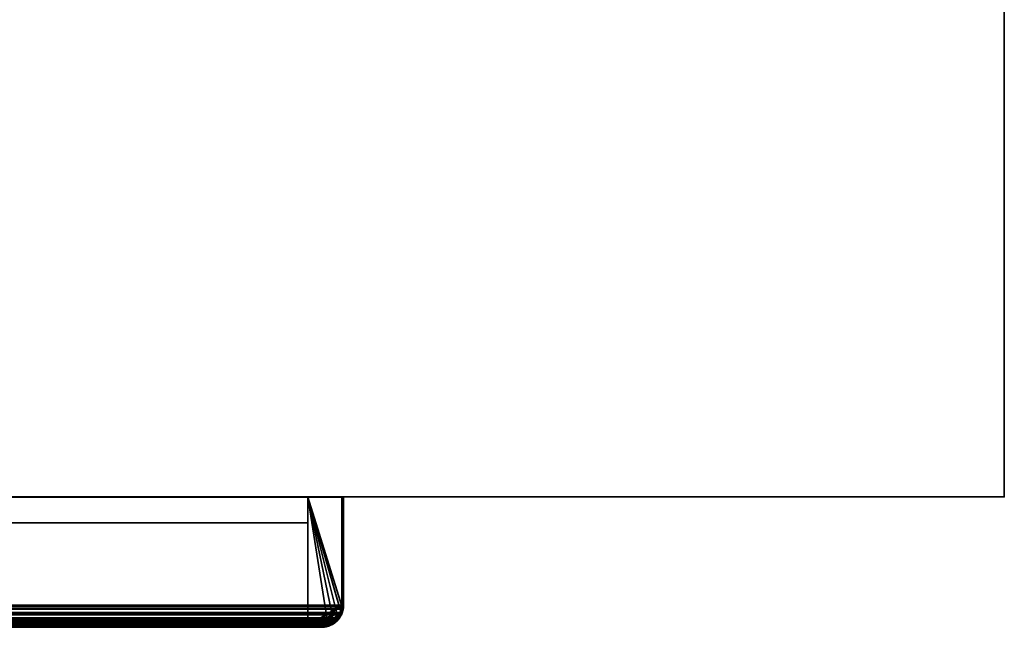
# Model space of a CAD drawing. Header units: millimetres. Extents: x -490 to 6690, y -115 to 152.
# Tile 655 of 656: x 3446 to 3590, y -25 to 64. Entities that reach past the tile are written whole.
import ezdxf

# ---------------------------------------------------------------- set-up
doc = ezdxf.new("R2010")
doc.units = ezdxf.units.MM
doc.layers.add('151', color=253, linetype='Continuous')

# ---------------------------------------------------------------- blocks, each defined once
blk = doc.blocks.new('UG_SURFACE_003')
at = {"layer": '151', "color": 252, "linetype": 'Continuous', "lineweight": 35}
for points in [[(3590, -6.2, 2202.5), (3590, 133.2, 2202.5), (2410, 133.2, 2202.5), (2410, -6.2, 2202.5)], [(3440, -6.2, -7.5), (3440, 133.2, -7.5), (3590, 133.2, -7.5), (3590, -6.2, -7.5)], [(3590, -6.2, -7.5), (3590, 133.2, -7.5), (3590, 133.2, 2202.5), (3590, -6.2, 2202.5)], [(3590, -6.2, 2202.5), (2410, -6.2, 2202.5), (2560, -6.2, 2052.5), (3440, -6.2, 2052.5)], [(3440, -6.2, 2052.5), (3440, -6.2, -7.5), (3590, -6.2, -7.5), (3590, -6.2, 2202.5)]]:
    blk.add_3dface(points, dxfattribs=at)
blk = doc.blocks.new('UG_SURFACE_229')
at = {"layer": '151', "color": 41, "linetype": 'Continuous', "lineweight": 35}
for points in [[(3488.25, -25, 2095.75), (3488.25, -10, 2095.75), (2511.75, -10, 2095.75), (2511.75, -25, 2095.75)], [(3488.25, -10, 2095.75), (3418.25, -10, 2025.75), (2581.75, -10, 2025.75), (2511.75, -10, 2095.75)], [(3418.25, -10, 2025.75), (3488.25, -10, 2095.75), (3488.25, -25, 2095.75), (3418.25, -25, 2025.75)], [(3418.25, -25, 2025.75), (3488.25, -25, 2095.75), (2511.75, -25, 2095.75), (2581.75, -25, 2025.75)]]:
    blk.add_3dface(points, dxfattribs=at)
blk = doc.blocks.new('UG_SURFACE_230')
at = {"layer": '151', "color": 14, "linetype": 'Continuous', "lineweight": 35}
for points in [[(3493.25, -6.25, 2100.75), (3488.25, -6.25, 2095.75), (2511.75, -6.25, 2095.75), (2506.75, -6.25, 2100.75)], [(3493.25, -22, 2100.75), (3493.25, -6.25, 2100.75), (2506.75, -6.25, 2100.75), (2506.75, -22, 2100.75)], [(2511.75, -6.25, 2095.75), (3488.25, -6.25, 2095.75), (3488.25, -25, 2095.75), (2511.75, -25, 2095.75)], [(3488.25, -25, 2095.75), (3488.25, -6.25, 2095.75), (3493.25, -6.25, 2100.75), (3493.25, -22, 2100.75)], [(3493.25, -22, 2100.75), (2506.75, -22, 2100.75), (2506.78, -22.23, 2100.72)], [(2506.78, -22.23, 2100.72), (3493.23, -22.24, 2100.73), (3493.25, -22, 2100.75)], [(3493.2, -22.57, 2100.7), (2506.78, -22.23, 2100.72), (2506.85, -22.79, 2100.65)], [(3493.2, -22.57, 2100.7), (3493.23, -22.24, 2100.73), (2506.78, -22.23, 2100.72)], [(3493.2, -22.57, 2100.7), (2506.85, -22.79, 2100.65), (2506.97, -23.07, 2100.53)], [(2506.97, -23.07, 2100.53), (3493.03, -23.07, 2100.53), (3493.2, -22.57, 2100.7)], [(3493.25, -22, 2100.75), (3493.23, -22.24, 2100.73), (3488.25, -25, 2095.75)], [(3493.23, -22.24, 2100.73), (3493.2, -22.57, 2100.7), (3493.03, -23.07, 2100.53), (3488.25, -25, 2095.75)], [(3493.03, -23.07, 2100.53), (2506.97, -23.07, 2100.53), (2507.14, -23.47, 2100.36)], [(3492.95, -23.3, 2100.45), (3493.03, -23.07, 2100.53), (2507.14, -23.47, 2100.36)], [(3492.95, -23.3, 2100.45), (2507.14, -23.47, 2100.36), (2507.43, -23.84, 2100.07)], [(2507.43, -23.84, 2100.07), (3492.58, -23.86, 2100.08), (3492.95, -23.3, 2100.45)], [(3492.46, -24.03, 2099.96), (2507.43, -23.84, 2100.07), (2507.73, -24.22, 2099.77)], [(3492.46, -24.03, 2099.96), (3492.58, -23.86, 2100.08), (2507.43, -23.84, 2100.07)], [(3492.46, -24.03, 2099.96), (2507.73, -24.22, 2099.77), (2508.1, -24.44, 2099.4)], [(2508.1, -24.44, 2099.4), (3491.9, -24.46, 2099.4), (3492.46, -24.03, 2099.96)], [(3491.9, -24.46, 2099.4), (2508.1, -24.44, 2099.4), (2508.74, -24.83, 2098.76)], [(3491.11, -24.79, 2098.61), (3490.25, -25, 2097.75), (3488.25, -25, 2095.75), (3493.03, -23.07, 2100.53)], [(3491.9, -24.46, 2099.4), (3491.61, -24.67, 2099.11), (3491.11, -24.79, 2098.61), (3493.03, -23.07, 2100.53)], [(3491.9, -24.46, 2099.4), (3493.03, -23.07, 2100.53), (3492.95, -23.3, 2100.45), (3492.58, -23.86, 2100.08)], [(3492.58, -23.86, 2100.08), (3492.46, -24.03, 2099.96), (3491.9, -24.46, 2099.4)], [(3491.61, -24.67, 2099.11), (3491.9, -24.46, 2099.4), (2508.74, -24.83, 2098.76)], [(3491.61, -24.67, 2099.11), (2508.74, -24.83, 2098.76), (2508.89, -24.85, 2098.61)], [(2508.89, -24.85, 2098.61), (3491.11, -24.79, 2098.61), (3491.61, -24.67, 2099.11)], [(3491.11, -24.79, 2098.61), (2508.89, -24.85, 2098.61), (2509.75, -25, 2097.75)], [(2509.75, -25, 2097.75), (3490.25, -25, 2097.75), (3491.11, -24.79, 2098.61)], [(3488.25, -25, 2095.75), (3490.25, -25, 2097.75), (2509.75, -25, 2097.75), (2511.75, -25, 2095.75)]]:
    blk.add_3dface(points, dxfattribs=at)
blk = doc.blocks.new('UG_SURFACE_232')
at = {"layer": '151', "color": 7, "linetype": 'Continuous', "lineweight": 35}
for points in [[(3493.5, -22, 2101), (3493.5, -6.25, 2101), (2506.5, -6.25, 2101), (2506.5, -22, 2101)], [(3493.25, -6.25, 2100.75), (2506.75, -6.25, 2100.75), (2506.5, -6.25, 2101), (3493.5, -6.25, 2101)], [(2506.75, -22, 2100.75), (2506.75, -6.25, 2100.75), (3493.25, -6.25, 2100.75), (3493.25, -22, 2100.75)], [(3493.25, -22, 2100.75), (3493.25, -6.25, 2100.75), (3493.5, -6.25, 2101), (3493.5, -22, 2101)], [(3493.5, -22, 2101), (2506.5, -22, 2101), (2506.53, -22.25, 2100.97)], [(2506.53, -22.25, 2100.97), (3493.48, -22.26, 2100.98), (3493.5, -22, 2101)], [(3493.44, -22.62, 2100.94), (2506.53, -22.25, 2100.97), (2506.61, -22.85, 2100.89)], [(3493.44, -22.62, 2100.94), (3493.48, -22.26, 2100.98), (2506.53, -22.25, 2100.97)], [(3493.44, -22.62, 2100.94), (2506.61, -22.85, 2100.89), (2506.74, -23.16, 2100.76)], [(2506.74, -23.16, 2100.76), (3493.26, -23.16, 2100.76), (3493.44, -22.62, 2100.94)], [(2506.75, -22, 2100.75), (3493.25, -22, 2100.75), (3493.2, -22.57, 2100.7)], [(2506.85, -22.79, 2100.65), (2506.75, -22, 2100.75), (3493.2, -22.57, 2100.7)], [(2506.98, -23.09, 2100.52), (2506.85, -22.79, 2100.65), (3493.2, -22.57, 2100.7)], [(3493.2, -22.57, 2100.7), (3493.02, -23.09, 2100.52), (2506.98, -23.09, 2100.52)], [(3493.02, -23.09, 2100.52), (3493.2, -22.57, 2100.7), (3493.44, -22.62, 2100.94), (3493.26, -23.16, 2100.76)], [(3493.48, -22.26, 2100.98), (3493.44, -22.62, 2100.94), (3493.2, -22.57, 2100.7), (3493.25, -22, 2100.75)], [(3493.25, -22, 2100.75), (3493.5, -22, 2101), (3493.48, -22.26, 2100.98)], [(3493.26, -23.16, 2100.76), (2506.74, -23.16, 2100.76), (2506.92, -23.6, 2100.58)], [(3493.18, -23.41, 2100.68), (3493.26, -23.16, 2100.76), (2506.92, -23.6, 2100.58)], [(3493.18, -23.41, 2100.68), (2506.92, -23.6, 2100.58), (2507.24, -23.99, 2100.26)], [(2507.14, -23.47, 2100.36), (2506.98, -23.09, 2100.52), (3493.02, -23.09, 2100.52)], [(2507.14, -23.47, 2100.36), (3493.02, -23.09, 2100.52), (3492.95, -23.3, 2100.45)], [(3492.95, -23.3, 2100.45), (3492.46, -24.03, 2099.96), (2507.14, -23.47, 2100.36)], [(2507.14, -23.47, 2100.36), (3492.46, -24.03, 2099.96), (3492.37, -24.1, 2099.87)], [(3492.37, -24.1, 2099.87), (2507.64, -24.1, 2099.86), (2507.14, -23.47, 2100.36)], [(2507.24, -23.99, 2100.26), (3492.77, -24.01, 2100.27), (3493.18, -23.41, 2100.68)], [(3492.64, -24.2, 2100.14), (2507.24, -23.99, 2100.26), (2507.56, -24.4, 2099.94)], [(3492.64, -24.2, 2100.14), (3492.77, -24.01, 2100.27), (2507.24, -23.99, 2100.26)], [(3492.64, -24.2, 2100.14), (2507.56, -24.4, 2099.94), (2507.97, -24.65, 2099.53)], [(2507.64, -24.1, 2099.86), (3492.37, -24.1, 2099.87), (3491.61, -24.67, 2099.11)], [(2507.73, -24.22, 2099.77), (2507.64, -24.1, 2099.86), (3491.61, -24.67, 2099.11)], [(2507.73, -24.22, 2099.77), (3491.61, -24.67, 2099.11), (3491.35, -24.74, 2098.85)], [(3491.35, -24.74, 2098.85), (2508.65, -24.77, 2098.85), (2507.73, -24.22, 2099.77)], [(2507.97, -24.65, 2099.53), (3492.04, -24.66, 2099.54), (3492.64, -24.2, 2100.14)], [(3492.64, -24.2, 2100.14), (3492.04, -24.66, 2099.54), (3491.61, -24.67, 2099.11), (3492.37, -24.1, 2099.87)], [(3492.37, -24.1, 2099.87), (3492.46, -24.03, 2099.96), (3492.64, -24.2, 2100.14)], [(3492.46, -24.03, 2099.96), (3492.95, -23.3, 2100.45), (3493.18, -23.41, 2100.68), (3492.77, -24.01, 2100.27)], [(3492.77, -24.01, 2100.27), (3492.64, -24.2, 2100.14), (3492.46, -24.03, 2099.96)], [(3493.26, -23.16, 2100.76), (3493.18, -23.41, 2100.68), (3492.95, -23.3, 2100.45), (3493.02, -23.09, 2100.52)], [(3492.04, -24.66, 2099.54), (2507.97, -24.65, 2099.53), (2508.66, -25.06, 2098.84)], [(2508.74, -24.83, 2098.76), (2508.65, -24.77, 2098.85), (3491.35, -24.74, 2098.85)], [(3491.72, -24.9, 2099.22), (3492.04, -24.66, 2099.54), (2508.66, -25.06, 2098.84)], [(3491.72, -24.9, 2099.22), (2508.66, -25.06, 2098.84), (2508.81, -25.09, 2098.69)], [(2509.75, -25, 2097.75), (2508.74, -24.83, 2098.76), (3491.35, -24.74, 2098.85)], [(2508.81, -25.09, 2098.69), (3491.18, -25.03, 2098.68), (3491.72, -24.9, 2099.22)], [(3491.18, -25.03, 2098.68), (2508.81, -25.09, 2098.69), (2509.75, -25.25, 2097.75)], [(3491.35, -24.74, 2098.85), (3490.25, -25, 2097.75), (2509.75, -25, 2097.75)], [(3416.25, -25, 2023.75), (2583.75, -25, 2023.75), (2509.75, -25, 2097.75), (3490.25, -25, 2097.75)], [(2509.75, -25.25, 2097.75), (3490.25, -25.25, 2097.75), (3491.18, -25.03, 2098.68)], [(3416.25, -25.25, 2023.75), (3490.25, -25.25, 2097.75), (2509.75, -25.25, 2097.75), (2583.75, -25.25, 2023.75)], [(3416.25, -25, 2023.75), (3490.25, -25, 2097.75), (3490.25, -25.25, 2097.75), (3416.25, -25.25, 2023.75)], [(3491.18, -25.03, 2098.68), (3490.25, -25.25, 2097.75), (3490.25, -25, 2097.75), (3491.35, -24.74, 2098.85)], [(3491.35, -24.74, 2098.85), (3491.61, -24.67, 2099.11), (3491.72, -24.9, 2099.22), (3491.18, -25.03, 2098.68)], [(3492.04, -24.66, 2099.54), (3491.72, -24.9, 2099.22), (3491.61, -24.67, 2099.11)]]:
    blk.add_3dface(points, dxfattribs=at)
blk = doc.blocks.new('UG_SURFACE_234')
at = {"layer": '151', "color": 41, "linetype": 'Continuous', "lineweight": 35}
for points in [[(3488.25, -10, 2095.75), (3488.25, -10, -7.5), (3418.25, -10, -7.5), (3418.25, -10, 2025.75)], [(3418.25, -10, -7.5), (3418.25, -25, -7.5), (3418.25, -25, 2025.75), (3418.25, -10, 2025.75)], [(3488.25, -25, -7.5), (3418.25, -25, -7.5), (3418.25, -10, -7.5), (3488.25, -10, -7.5)], [(3418.25, -25, 2025.75), (3488.25, -25, 2095.75), (3488.25, -10, 2095.75), (3418.25, -10, 2025.75)], [(3488.25, -25, -7.5), (3488.25, -10, -7.5), (3488.25, -10, 2095.75), (3488.25, -25, 2095.75)], [(3418.25, -25, 2025.75), (3418.25, -25, -7.5), (3488.25, -25, -7.5), (3488.25, -25, 2095.75)]]:
    blk.add_3dface(points, dxfattribs=at)
blk = doc.blocks.new('UG_SURFACE_235')
at = {"layer": '151', "color": 7, "linetype": 'Continuous', "lineweight": 35}
for points in [[(3413.25, -22, 2020.75), (3413.25, 16, 2020.75), (3413, 16, 2020.5), (3413, -22, 2020.5)], [(3413, 16, 2020.5), (3413.25, 16, 2020.75), (3413.25, 16, -7.5), (3413, 16, -7.5)], [(3413, 16, -7.5), (3413.25, 16, -7.5), (3413.25, -22, -7.5), (3413, -22, -7.5)], [(3413, 16, -7.5), (3413, -22, -7.5), (3413, -22, 2020.5), (3413, 16, 2020.5)], [(3413.25, 16, 2020.75), (3413.25, -22, 2020.75), (3413.25, -22, -7.5), (3413.25, 16, -7.5)], [(3493.25, -6.25, 2100.75), (3493.5, -6.25, 2101), (3493.5, -6.25, -7.5), (3493.25, -6.25, -7.5)], [(3493.25, -22, -7.5), (3493.25, -6.25, -7.5), (3493.5, -6.25, -7.5), (3493.5, -22, -7.5)], [(3493.25, -22, 2100.75), (3493.25, -6.25, 2100.75), (3493.25, -6.25, -7.5), (3493.25, -22, -7.5)], [(3493.5, -22, 2101), (3493.5, -6.25, 2101), (3493.25, -6.25, 2100.75), (3493.25, -22, 2100.75)], [(3493.5, -22, -7.5), (3493.5, -6.25, -7.5), (3493.5, -6.25, 2101), (3493.5, -22, 2101)], [(3413.25, -22, -7.5), (3413.44, -22.9, -7.5), (3413.19, -22.98, -7.5), (3413, -22, -7.5)], [(3413, -22, 2020.5), (3413.11, -22.85, 2020.61), (3413.3, -22.57, 2020.8), (3413.25, -22, 2020.75)], [(3413.11, -22.85, 2020.61), (3413, -22, -7.5), (3413.19, -22.98, -7.5)], [(3413.11, -22.85, 2020.61), (3413, -22, 2020.5), (3413, -22, -7.5)], [(3413.48, -23.09, 2020.98), (3413.3, -22.57, 2020.8), (3413.11, -22.85, 2020.61), (3413.26, -23.17, 2020.76)], [(3413.19, -22.98, -7.5), (3413.26, -23.17, 2020.76), (3413.11, -22.85, 2020.61)], [(3413.24, -23.19, -7.5), (3413.19, -22.98, -7.5), (3413.44, -22.9, -7.5), (3413.48, -23.1, -7.5)], [(3413.19, -22.98, -7.5), (3413.24, -23.19, -7.5), (3413.26, -23.17, 2020.76)], [(3413.48, -23.1, -7.5), (3413.44, -22.9, -7.5), (3413.25, -22, 2020.75)], [(3413.25, -22, 2020.75), (3413.3, -22.57, 2020.8), (3413.48, -23.1, -7.5)], [(3413.44, -22.9, -7.5), (3413.25, -22, -7.5), (3413.25, -22, 2020.75)], [(3413.3, -22.57, 2020.8), (3413.48, -23.09, 2020.98), (3413.48, -23.1, -7.5)], [(3493.25, -22, -7.5), (3493.22, -22.16, -7.5), (3493.03, -23.07, 2100.53)], [(3493.03, -23.07, 2100.53), (3493.2, -22.57, 2100.7), (3493.25, -22, -7.5)], [(3493.03, -23.07, 2100.53), (3493.22, -22.16, -7.5), (3493.05, -23.03, -7.5)], [(3493.25, -23.18, 2100.75), (3493.34, -23.01, 2100.84), (3493.2, -22.57, 2100.7), (3493.03, -23.07, 2100.53)], [(3493.05, -23.03, -7.5), (3493.22, -22.16, -7.5), (3493.47, -22.18, -7.5), (3493.29, -23.11, -7.5)], [(3493.2, -22.57, 2100.7), (3493.25, -22, 2100.75), (3493.25, -22, -7.5)], [(3493.25, -22, 2100.75), (3493.2, -22.57, 2100.7), (3493.34, -23.01, 2100.84), (3493.5, -22, 2101)], [(3493.22, -22.16, -7.5), (3493.25, -22, -7.5), (3493.5, -22, -7.5), (3493.47, -22.18, -7.5)], [(3493.28, -23.19, -7.5), (3493.34, -23.01, 2100.84), (3493.25, -23.18, 2100.75)], [(3493.5, -22, 2101), (3493.28, -23.19, -7.5), (3493.29, -23.11, -7.5)], [(3493.28, -23.19, -7.5), (3493.5, -22, 2101), (3493.34, -23.01, 2100.84)], [(3493.5, -22, 2101), (3493.29, -23.11, -7.5), (3493.47, -22.18, -7.5)], [(3493.47, -22.18, -7.5), (3493.5, -22, -7.5), (3493.5, -22, 2101)], [(3413.48, -23.1, -7.5), (3413.49, -23.18, -7.5), (3413.24, -23.24, -7.5), (3413.24, -23.19, -7.5)], [(3413.55, -23.81, 2021.05), (3413.26, -23.17, 2020.76), (3413.24, -23.19, -7.5)], [(3413.49, -23.18, -7.5), (3413.85, -23.7, -7.5), (3413.65, -23.84, -7.5), (3413.24, -23.24, -7.5)], [(3413.55, -23.81, 2021.05), (3413.24, -23.19, -7.5), (3413.24, -23.24, -7.5)], [(3413.99, -24.22, 2021.49), (3413.24, -23.24, -7.5), (3413.65, -23.84, -7.5)], [(3413.24, -23.24, -7.5), (3413.99, -24.22, 2021.49), (3413.55, -23.81, 2021.05)], [(3413.26, -23.17, 2020.76), (3413.55, -23.3, 2021.05), (3413.48, -23.09, 2020.98)], [(3413.55, -23.3, 2021.05), (3413.26, -23.17, 2020.76), (3413.55, -23.81, 2021.05)], [(3414.13, -24.12, -7.5), (3413.85, -23.7, -7.5), (3413.48, -23.09, 2020.98)], [(3413.48, -23.09, 2020.98), (3413.55, -23.3, 2021.05), (3414.13, -24.12, -7.5)], [(3413.85, -23.7, -7.5), (3413.49, -23.18, -7.5), (3413.48, -23.09, 2020.98)], [(3413.49, -23.18, -7.5), (3413.48, -23.1, -7.5), (3413.48, -23.09, 2020.98)], [(3414.13, -24.12, -7.5), (3413.55, -23.3, 2021.05), (3414.04, -24.03, 2021.54)], [(3413.55, -23.81, 2021.05), (3413.99, -24.22, 2021.49), (3414.04, -24.03, 2021.54), (3413.55, -23.3, 2021.05)], [(3413.95, -24.3, -7.5), (3413.65, -23.84, -7.5), (3413.85, -23.7, -7.5), (3414.13, -24.12, -7.5)], [(3413.65, -23.84, -7.5), (3413.95, -24.3, -7.5), (3413.99, -24.22, 2021.49)], [(3414.13, -24.12, -7.5), (3414.45, -24.33, -7.5), (3414.3, -24.53, -7.5), (3413.95, -24.3, -7.5)], [(3414.65, -24.83, 2022.15), (3413.99, -24.22, 2021.49), (3413.95, -24.3, -7.5)], [(3414.65, -24.83, 2022.15), (3413.95, -24.3, -7.5), (3414.3, -24.53, -7.5)], [(3414.14, -24.1, 2021.64), (3414.04, -24.03, 2021.54), (3413.99, -24.22, 2021.49)], [(3413.99, -24.22, 2021.49), (3414.65, -24.83, 2022.15), (3414.89, -24.67, 2022.39), (3414.14, -24.1, 2021.64)], [(3414.04, -24.03, 2021.54), (3414.14, -24.1, 2021.64), (3414.13, -24.12, -7.5)], [(3414.45, -24.33, -7.5), (3414.13, -24.12, -7.5), (3414.14, -24.1, 2021.64)], [(3415.15, -24.79, -7.5), (3414.45, -24.33, -7.5), (3414.14, -24.1, 2021.64)], [(3414.14, -24.1, 2021.64), (3414.89, -24.67, 2022.39), (3415.15, -24.79, -7.5)], [(3415.05, -25.02, -7.5), (3414.3, -24.53, -7.5), (3414.45, -24.33, -7.5), (3415.15, -24.79, -7.5)], [(3492.38, -24.11, -7.5), (3492.37, -24.12, -7.5), (3491.35, -24.74, 2098.85)], [(3491.35, -24.74, 2098.85), (3491.61, -24.67, 2099.11), (3492.38, -24.11, -7.5)], [(3491.35, -24.74, 2098.85), (3492.37, -24.12, -7.5), (3491.95, -24.4, -7.5)], [(3491.35, -24.74, 2098.85), (3491.95, -24.4, -7.5), (3491.43, -24.76, -7.5)], [(3491.43, -24.76, -7.5), (3491.95, -24.4, -7.5), (3492.09, -24.6, -7.5), (3491.49, -25.01, -7.5)], [(3491.61, -24.67, 2099.11), (3492.38, -24.09, 2099.88), (3492.38, -24.11, -7.5)], [(3492.38, -24.09, 2099.88), (3491.61, -24.67, 2099.11), (3491.81, -24.85, 2099.31), (3492.52, -24.23, 2100.02)], [(3492.55, -24.3, -7.5), (3492.52, -24.23, 2100.02), (3491.81, -24.85, 2099.31)], [(3491.81, -24.85, 2099.31), (3492.09, -24.6, -7.5), (3492.55, -24.3, -7.5)], [(3492.55, -24.3, -7.5), (3492.09, -24.6, -7.5), (3491.95, -24.4, -7.5), (3492.37, -24.12, -7.5)], [(3492.55, -24.3, -7.5), (3492.37, -24.12, -7.5), (3492.38, -24.11, -7.5)], [(3493.04, -23.08, -7.5), (3493.04, -23.1, -7.5), (3492.38, -24.09, 2099.88)], [(3492.38, -24.09, 2099.88), (3492.46, -24.03, 2099.96), (3493.04, -23.08, -7.5)], [(3492.38, -24.09, 2099.88), (3493.04, -23.1, -7.5), (3492.58, -23.8, -7.5)], [(3492.58, -23.8, -7.5), (3492.38, -24.11, -7.5), (3492.38, -24.09, 2099.88)], [(3492.38, -24.11, -7.5), (3492.58, -23.8, -7.5), (3492.78, -23.95, -7.5), (3492.55, -24.3, -7.5)], [(3492.52, -24.23, 2100.02), (3492.46, -24.03, 2099.96), (3492.38, -24.09, 2099.88)], [(3493.04, -23.08, -7.5), (3492.46, -24.03, 2099.96), (3492.95, -23.3, 2100.45)], [(3492.95, -23.3, 2100.45), (3492.46, -24.03, 2099.96), (3492.52, -24.23, 2100.02), (3492.85, -23.95, 2100.35)], [(3492.78, -23.95, -7.5), (3492.85, -23.95, 2100.35), (3492.52, -24.23, 2100.02)], [(3492.52, -24.23, 2100.02), (3492.55, -24.3, -7.5), (3492.78, -23.95, -7.5)], [(3493.27, -23.2, -7.5), (3492.78, -23.95, -7.5), (3492.58, -23.8, -7.5), (3493.04, -23.1, -7.5)], [(3492.85, -23.95, 2100.35), (3492.78, -23.95, -7.5), (3493.27, -23.2, -7.5)], [(3493.27, -23.2, -7.5), (3493.25, -23.18, 2100.75), (3492.85, -23.95, 2100.35)], [(3492.85, -23.95, 2100.35), (3493.25, -23.18, 2100.75), (3492.95, -23.3, 2100.45)], [(3492.95, -23.3, 2100.45), (3493.03, -23.07, 2100.53), (3493.04, -23.08, -7.5)], [(3493.03, -23.07, 2100.53), (3492.95, -23.3, 2100.45), (3493.25, -23.18, 2100.75)], [(3493.05, -23.03, -7.5), (3493.04, -23.08, -7.5), (3493.03, -23.07, 2100.53)], [(3493.04, -23.08, -7.5), (3493.05, -23.03, -7.5), (3493.29, -23.11, -7.5)], [(3493.29, -23.11, -7.5), (3493.28, -23.19, -7.5), (3493.04, -23.1, -7.5), (3493.04, -23.08, -7.5)], [(3493.04, -23.1, -7.5), (3493.28, -23.19, -7.5), (3493.27, -23.2, -7.5)], [(3493.25, -23.18, 2100.75), (3493.27, -23.2, -7.5), (3493.28, -23.19, -7.5)], [(3414.3, -24.53, -7.5), (3415.06, -24.94, 2022.56), (3414.65, -24.83, 2022.15)], [(3414.3, -24.53, -7.5), (3415.05, -25.02, -7.5), (3415.06, -24.94, 2022.56)], [(3415.15, -24.74, 2022.65), (3414.89, -24.67, 2022.39), (3414.65, -24.83, 2022.15), (3415.06, -24.94, 2022.56)], [(3414.89, -24.67, 2022.39), (3415.15, -24.74, 2022.65), (3415.15, -24.79, -7.5)], [(3415.15, -24.79, -7.5), (3415.06, -25.03, -7.5), (3415.05, -25.02, -7.5)], [(3415.15, -24.79, -7.5), (3415.15, -24.79, -7.5), (3415.05, -25.02, -7.5)], [(3415.06, -24.94, 2022.56), (3415.05, -25.02, -7.5), (3415.06, -25.03, -7.5)], [(3415.06, -24.94, 2022.56), (3416.25, -25.25, 2023.75), (3416.25, -25, 2023.75), (3415.15, -24.74, 2022.65)], [(3415.15, -24.79, -7.5), (3415.22, -24.8, -7.5), (3415.14, -25.04, -7.5), (3415.06, -25.03, -7.5)], [(3415.14, -25.04, -7.5), (3416.25, -25.25, 2023.75), (3415.06, -24.94, 2022.56)], [(3415.06, -24.94, 2022.56), (3415.06, -25.03, -7.5), (3415.14, -25.04, -7.5)], [(3415.22, -24.8, -7.5), (3416.09, -24.97, -7.5), (3416.07, -25.22, -7.5), (3415.14, -25.04, -7.5)], [(3416.25, -25.25, 2023.75), (3415.14, -25.04, -7.5), (3416.07, -25.22, -7.5)], [(3415.15, -24.74, 2022.65), (3415.22, -24.8, -7.5), (3415.15, -24.79, -7.5)], [(3415.15, -24.74, 2022.65), (3416.09, -24.97, -7.5), (3415.22, -24.8, -7.5)], [(3415.15, -24.79, -7.5), (3415.15, -24.79, -7.5), (3415.15, -24.74, 2022.65)], [(3416.25, -25, -7.5), (3416.09, -24.97, -7.5), (3415.15, -24.74, 2022.65)], [(3415.15, -24.74, 2022.65), (3416.25, -25, 2023.75), (3416.25, -25, -7.5)], [(3416.09, -24.97, -7.5), (3416.25, -25, -7.5), (3416.25, -25.25, -7.5), (3416.07, -25.22, -7.5)], [(3416.07, -25.22, -7.5), (3416.25, -25.25, -7.5), (3416.25, -25.25, 2023.75)], [(3416.25, -25, 2023.75), (3490.25, -25, 2097.75), (3490.25, -25, -7.5), (3416.25, -25, -7.5)], [(3416.25, -25, -7.5), (3490.25, -25, -7.5), (3490.25, -25.25, -7.5), (3416.25, -25.25, -7.5)], [(3416.25, -25.25, 2023.75), (3490.25, -25.25, 2097.75), (3490.25, -25, 2097.75), (3416.25, -25, 2023.75)], [(3416.25, -25.25, 2023.75), (3416.25, -25.25, -7.5), (3490.25, -25.25, -7.5), (3490.25, -25.25, 2097.75)], [(3490.25, -25, 2097.75), (3491.35, -24.74, 2098.85), (3491.36, -24.77, -7.5)], [(3491.35, -24.74, 2098.85), (3490.25, -25, 2097.75), (3490.25, -25.25, 2097.75), (3491.44, -24.95, 2098.94)], [(3491.36, -24.77, -7.5), (3491.15, -24.81, -7.5), (3490.25, -25, 2097.75)], [(3491.15, -24.81, -7.5), (3490.25, -25, -7.5), (3490.25, -25, 2097.75)], [(3490.25, -25, -7.5), (3491.15, -24.81, -7.5), (3491.23, -25.06, -7.5), (3490.25, -25.25, -7.5)], [(3491.23, -25.06, -7.5), (3491.44, -24.95, 2098.94), (3490.25, -25.25, 2097.75)], [(3490.25, -25.25, 2097.75), (3490.25, -25.25, -7.5), (3491.23, -25.06, -7.5)], [(3491.44, -25.01, -7.5), (3491.23, -25.06, -7.5), (3491.15, -24.81, -7.5), (3491.36, -24.77, -7.5)], [(3491.23, -25.06, -7.5), (3491.44, -25.01, -7.5), (3491.44, -24.95, 2098.94)], [(3491.44, -24.95, 2098.94), (3491.81, -24.85, 2099.31), (3491.61, -24.67, 2099.11), (3491.35, -24.74, 2098.85)], [(3491.43, -24.76, -7.5), (3491.36, -24.77, -7.5), (3491.35, -24.74, 2098.85)], [(3491.36, -24.77, -7.5), (3491.43, -24.76, -7.5), (3491.49, -25.01, -7.5), (3491.44, -25.01, -7.5)], [(3491.49, -25.01, -7.5), (3491.81, -24.85, 2099.31), (3491.44, -24.95, 2098.94)], [(3491.44, -24.95, 2098.94), (3491.44, -25.01, -7.5), (3491.49, -25.01, -7.5)], [(3491.49, -25.01, -7.5), (3492.09, -24.6, -7.5), (3491.81, -24.85, 2099.31)]]:
    blk.add_3dface(points, dxfattribs=at)
blk = doc.blocks.new('UG_SURFACE_236')
at = {"layer": '151', "color": 14, "linetype": 'Continuous', "lineweight": 35}
for points in [[(3488.25, -6.25, 2095.75), (3488.25, -6.25, -7.5), (3488.25, -25, -7.5), (3488.25, -25, 2095.75)], [(3488.25, -25, -7.5), (3488.25, -6.25, -7.5), (3493.25, -6.25, -7.5), (3493.25, -22, -7.5)], [(3488.25, -6.25, 2095.75), (3492.01, -24.35, 2099.51), (3492.65, -23.8, 2100.15), (3492.66, -23.78, 2100.16)], [(3488.25, -6.25, 2095.75), (3491.19, -24.76, 2098.69), (3491.69, -24.63, 2099.19), (3492.01, -24.35, 2099.51)], [(3488.25, -6.25, 2095.75), (3493.08, -22.97, 2100.58), (3493.1, -22.93, 2100.6), (3493.22, -22.18, 2100.72)], [(3488.25, -6.25, 2095.75), (3488.25, -25, 2095.75), (3490.25, -25, 2097.75), (3491.19, -24.76, 2098.69)], [(3492.66, -23.78, 2100.16), (3493.08, -22.97, 2100.58), (3488.25, -6.25, 2095.75)], [(3493.22, -22.18, 2100.72), (3493.25, -22, 2100.75), (3493.25, -6.25, 2100.75), (3488.25, -6.25, 2095.75)], [(3493.25, -6.25, 2100.75), (3493.25, -6.25, -7.5), (3488.25, -6.25, -7.5), (3488.25, -6.25, 2095.75)], [(3493.25, -22, -7.5), (3493.25, -6.25, -7.5), (3493.25, -6.25, 2100.75), (3493.25, -22, 2100.75)], [(3493.25, -22, -7.5), (3493.21, -22.18, -7.5), (3488.25, -25, -7.5)], [(3493.21, -22.18, -7.5), (3493.06, -22.97, -7.5), (3488.25, -25, -7.5)], [(3488.25, -25, -7.5), (3493.06, -22.97, -7.5), (3493.02, -23.15, -7.5), (3492.62, -23.75, -7.5)], [(3493.02, -23.15, -7.5), (3493.08, -22.97, 2100.58), (3492.66, -23.78, 2100.16)], [(3493.02, -23.15, -7.5), (3493.06, -22.97, -7.5), (3493.08, -22.97, 2100.58)], [(3493.08, -22.97, 2100.58), (3493.06, -22.97, -7.5), (3493.21, -22.18, -7.5)], [(3493.21, -22.18, -7.5), (3493.1, -22.93, 2100.6), (3493.08, -22.97, 2100.58)], [(3493.21, -22.18, -7.5), (3493.22, -22.18, 2100.72), (3493.1, -22.93, 2100.6)], [(3493.22, -22.18, 2100.72), (3493.21, -22.18, -7.5), (3493.25, -22, -7.5)], [(3493.25, -22, -7.5), (3493.25, -22, 2100.75), (3493.22, -22.18, 2100.72)], [(3491.2, -24.81, -7.5), (3490.25, -25, -7.5), (3488.25, -25, -7.5), (3492.62, -23.75, -7.5)], [(3492, -24.37, -7.5), (3491.69, -24.63, 2099.19), (3491.19, -24.76, 2098.69)], [(3491.19, -24.76, 2098.69), (3491.4, -24.77, -7.5), (3492, -24.37, -7.5)], [(3492, -24.37, -7.5), (3491.4, -24.77, -7.5), (3491.2, -24.81, -7.5), (3492.62, -23.75, -7.5)], [(3492, -24.37, -7.5), (3492.01, -24.35, 2099.51), (3491.69, -24.63, 2099.19)], [(3492.62, -23.75, -7.5), (3492.37, -24.12, -7.5), (3492, -24.37, -7.5)], [(3492.01, -24.35, 2099.51), (3492, -24.37, -7.5), (3492.37, -24.12, -7.5)], [(3492.62, -23.75, -7.5), (3492.65, -23.8, 2100.15), (3492.01, -24.35, 2099.51)], [(3492.01, -24.35, 2099.51), (3492.37, -24.12, -7.5), (3492.62, -23.75, -7.5)], [(3492.66, -23.78, 2100.16), (3492.62, -23.75, -7.5), (3493.02, -23.15, -7.5)], [(3492.62, -23.75, -7.5), (3492.66, -23.78, 2100.16), (3492.65, -23.8, 2100.15)], [(3488.25, -25, 2095.75), (3488.25, -25, -7.5), (3490.25, -25, -7.5), (3490.25, -25, 2097.75)], [(3491.2, -24.81, -7.5), (3491.19, -24.76, 2098.69), (3490.25, -25, 2097.75)], [(3490.25, -25, 2097.75), (3490.25, -25, -7.5), (3491.2, -24.81, -7.5)], [(3491.19, -24.76, 2098.69), (3491.2, -24.81, -7.5), (3491.4, -24.77, -7.5)]]:
    blk.add_3dface(points, dxfattribs=at)

msp = doc.modelspace()

# ---------------------------------------------------------------- linework, layer by layer
at = {"layer": '151', "linetype": 'Continuous', "lineweight": -3}
for p, q in [((3590, -6.2, 2202.5), (3590, 133.2, 2202.5)), ((3590, 133.2, -7.5), (3590, -6.2, -7.5)), ((2410, -6.2, 2202.5), (3590, -6.2, 2202.5)), ((3493.5, -6.25, 2101), (2506.5, -6.25, 2101)), ((3493.25, -6.25, 2100.75), (2506.75, -6.25, 2100.75)), ((3493.25, -6.25, 2100.75), (2506.75, -6.25, 2100.75)), ((3488.25, -6.25, 2095.75), (2511.75, -6.25, 2095.75)), ((3440, -6.2, -7.5), (3590, -6.2, -7.5)), ((3488.25, -6.25, 2095.75), (3488.25, -25, 2095.75)), ((3488.25, -6.25, 2095.75), (3488.25, -25, 2095.75)), ((3488.25, -6.25, -7.5), (3488.25, -6.25, 2095.75)), ((3488.25, -6.25, -7.5), (3493.25, -6.25, -7.5)), ((3493.25, -6.25, 2100.75), (3488.25, -6.25, 2095.75)), ((3488.25, -6.25, -7.5), (3488.25, -25, -7.5)), ((3488.25, -6.25, 2095.75), (3493.25, -6.25, 2100.75)), ((3493.25, -6.25, -7.5), (3493.25, -6.25, 2100.75)), ((3493.25, -6.25, 2100.75), (3493.5, -6.25, 2101)), ((3493.25, -6.25, -7.5), (3493.25, -6.25, 2100.75)), ((3493.25, -22, 2100.75), (3493.25, -6.25, 2100.75)), ((3493.25, -22, 2100.75), (3493.25, -6.25, 2100.75)), ((3493.25, -22, -7.5), (3493.25, -6.25, -7.5)), ((3493.5, -6.25, 2101), (3493.25, -6.25, 2100.75)), ((3493.25, -22, 2100.75), (3493.25, -6.25, 2100.75)), ((3493.25, -22, 2100.75), (3493.25, -6.25, 2100.75)), ((3493.5, -6.25, -7.5), (3493.25, -6.25, -7.5)), ((3493.25, -22, -7.5), (3493.25, -6.25, -7.5)), ((3493.5, -22, 2101), (3493.5, -6.25, 2101)), ((3493.5, -22, 2101), (3493.5, -6.25, 2101)), ((3493.5, -6.25, -7.5), (3493.5, -6.25, 2101)), ((3493.5, -22, -7.5), (3493.5, -6.25, -7.5)), ((3590, -6.2, 2202.5), (3590, -6.2, -7.5)), ((3590, -6.2, 2202.5), (3590, -6.2, -7.5)), ((3488.25, -10, 2095.75), (2511.75, -10, 2095.75)), ((3488.25, -10, 2095.75), (3418.25, -10, 2025.75)), ((3418.25, -10, 2025.75), (3488.25, -10, 2095.75)), ((3418.25, -10, -7.5), (3488.25, -10, -7.5)), ((3488.25, -25, 2095.75), (3488.25, -10, 2095.75)), ((3488.25, -25, 2095.75), (3488.25, -10, 2095.75)), ((3488.25, -25, -7.5), (3488.25, -10, -7.5)), ((3488.25, -10, -7.5), (3488.25, -10, 2095.75)), ((3493.5, -22, 2101), (2506.5, -22, 2101)), ((3493.25, -22, 2100.75), (2506.75, -22, 2100.75)), ((3493.25, -22, -7.5), (3493.25, -22, 2100.75)), ((3493.5, -22, -7.5), (3493.5, -22, 2101)), ((3490.25, -25, 2097.75), (2509.75, -25, 2097.75)), ((3490.25, -25, 2097.75), (2509.75, -25, 2097.75)), ((3490.25, -25.25, 2097.75), (2509.75, -25.25, 2097.75)), ((3488.25, -25, 2095.75), (2511.75, -25, 2095.75)), ((3488.25, -25, 2095.75), (2511.75, -25, 2095.75)), ((3490.25, -25, 2097.75), (3416.25, -25, 2023.75)), ((3416.25, -25, 2023.75), (3490.25, -25, 2097.75)), ((3416.25, -25, -7.5), (3490.25, -25, -7.5)), ((3416.25, -25.25, -7.5), (3490.25, -25.25, -7.5)), ((3416.25, -25.25, 2023.75), (3490.25, -25.25, 2097.75)), ((3490.25, -25.25, 2097.75), (3416.25, -25.25, 2023.75)), ((3488.25, -25, -7.5), (3418.25, -25, -7.5)), ((3488.25, -25, 2095.75), (3418.25, -25, 2025.75)), ((3418.25, -25, 2025.75), (3488.25, -25, 2095.75)), ((3488.25, -25, 2095.75), (3490.25, -25, 2097.75)), ((3488.25, -25, -7.5), (3488.25, -25, 2095.75)), ((3490.25, -25, -7.5), (3488.25, -25, -7.5)), ((3488.25, -25, -7.5), (3488.25, -25, 2095.75)), ((3490.25, -25, 2097.75), (3488.25, -25, 2095.75)), ((3490.25, -25, -7.5), (3490.25, -25, 2097.75)), ((3490.25, -25, -7.5), (3490.25, -25, 2097.75)), ((3490.25, -25.25, -7.5), (3490.25, -25.25, 2097.75))]:
    msp.add_line(p, q, dxfattribs=at)
msp.add_arc((3490.25, -22, -7.5), 3, 270, 0, dxfattribs=at)
for points, degree in [([(3493.25, -22, 2100.75), (3164.42, -22, 2100.75), (2835.58, -22, 2100.75), (2506.75, -22, 2100.75)], 3), ([(3493.5, -22, -7.5), (3493.25, -22, -7.5)], 1), ([(3493.25, -22, -7.5), (3493.25, -22, 695.25), (3493.25, -22, 1398), (3493.25, -22, 2100.75)], 3), ([(3490.25, -25.25, -7.5), (3490.25, -25, -7.5)], 1)]:
    msp.add_open_spline(points, degree=degree, dxfattribs=at)
for points, knots in [([(3493.25, -22, 2100.75), (3493.25, -22.48, 2100.75), (3493.13, -22.95, 2100.63), (3492.74, -23.73, 2100.24), (3492.47, -24.05, 2099.97), (3491.61, -24.78, 2099.11), (3490.93, -25, 2098.43), (3490.25, -25, 2097.75)], [0, 0, 0, 0, 0.25, 0.25, 0.5, 0.5, 1, 1, 1, 1]), ([(3490.25, -25.25, 2097.75), (3490.99, -25.25, 2098.49), (3491.72, -25.01, 2099.22), (3492.66, -24.22, 2100.16), (3492.94, -23.88, 2100.44), (3493.37, -23.03, 2100.87), (3493.5, -22.52, 2101), (3493.5, -22, 2101)], [0, 0, 0, 0, 0.5, 0.5, 0.75, 0.75, 1, 1, 1, 1]), ([(3490.25, -25, 2097.75), (3490.93, -25, 2098.43), (3491.6, -24.78, 2099.1), (3492.47, -24.05, 2099.97), (3492.74, -23.74, 2100.24), (3493.13, -22.95, 2100.63), (3493.25, -22.48, 2100.75), (3493.25, -22, 2100.75)], [0, 0, 0, 0, 0.5, 0.5, 0.75, 0.75, 1, 1, 1, 1]), ([(3490.25, -25, -7.5), (3491.04, -25, -7.5), (3491.82, -24.68, -7.5), (3492.93, -23.57, -7.5), (3493.25, -22.79, -7.5), (3493.25, -22, -7.5)], [0, 0, 0, 0, 0.5, 0.5, 1, 1, 1, 1]), ([(3490.25, -25, 2097.75), (3490.93, -25, 2098.43), (3491.6, -24.78, 2099.1), (3492.47, -24.05, 2099.97), (3492.74, -23.74, 2100.24), (3493.13, -22.95, 2100.63), (3493.25, -22.48, 2100.75), (3493.25, -22, 2100.75)], [0, 0, 0, 0, 0.5, 0.5, 0.75, 0.75, 1, 1, 1, 1])]:
    msp.add_open_spline(points, degree=3, knots=knots, dxfattribs=at)
for points in [[(3493.5, -22, 2101), (3493.5, -25.25, 2101), (3490.25, -25.25, 2097.75)], [(3490.25, -25.25, -7.5), (3493.5, -25.25, -7.5), (3493.5, -22, -7.5)], [(3493.25, -22, 2100.75), (3493.25, -25, 2100.75), (3490.25, -25, 2097.75)]]:
    msp.add_rational_spline(points, [1, 0.707106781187, 1], degree=2, dxfattribs=at)

# ---------------------------------------------------------------- block references
for name in ['UG_SURFACE_003', 'UG_SURFACE_232', 'UG_SURFACE_235', 'UG_SURFACE_230', 'UG_SURFACE_236', 'UG_SURFACE_229', 'UG_SURFACE_234']:
    msp.add_blockref(name, (0, 0), dxfattribs=at)

doc.saveas('drawing.dxf')
